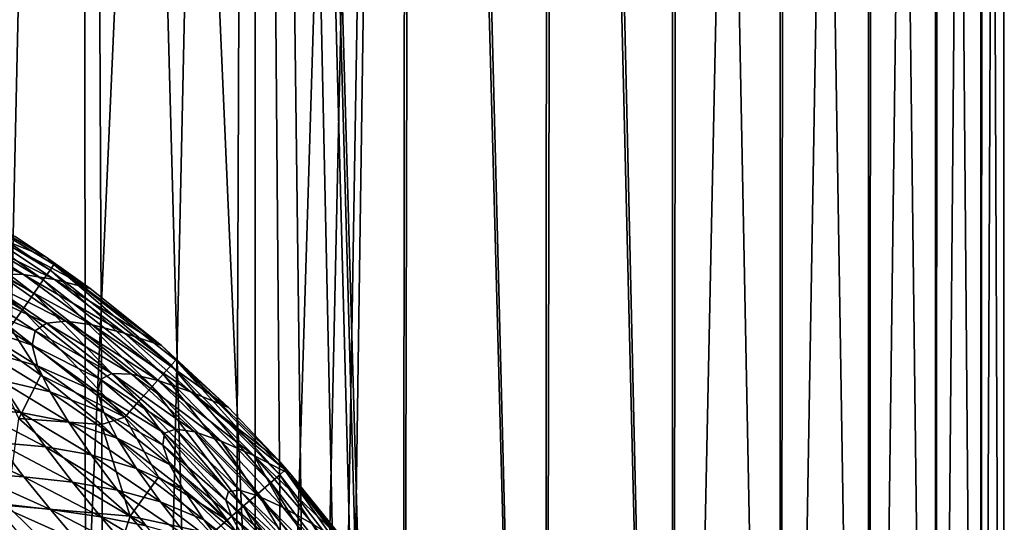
# Model space of a CAD drawing. Header units: metres. Extents: x -106 to 264, y -111 to 81.
# Tile 439 of 549: x 207.02 to 216.97, y 44.6 to 49.67. Entities that reach past the tile are written whole.
import ezdxf

# ---------------------------------------------------------------- set-up
doc = ezdxf.new("R2010")
doc.units = ezdxf.units.M
doc.layers.add('solid_20422013', color=7, linetype='CONTINUOUS')

msp = doc.modelspace()

# ---------------------------------------------------------------- linework, layer by layer
at = {"layer": 'solid_20422013'}
for points in [[(206.757568, 44.080833, -15.599208), (205.824722, 80.599998, -15.969536), (207.644333, 80.599998, -15.184137)], [(207.68718, 80.599998, 15.162481), (205.852295, 80.599998, 15.958956), (206.89357, 44.765621, 15.539585)], [(207.683701, 43.185963, -15.164458), (206.757568, 44.080833, -15.599208), (207.644333, 80.599998, -15.184137)], [(207.68718, 80.599998, 15.162481), (206.89357, 44.765621, 15.539585), (207.857193, 43.816547, 15.075293)], [(207.683701, 43.185963, -15.164458), (207.644333, 80.599998, -15.184137), (209.351608, 80.599998, -14.194724)], [(208.521774, 42.133526, -14.709839), (207.683701, 43.185963, -15.164458), (209.351608, 80.599998, -14.194724)], [(207.68718, 80.599998, 15.162481), (207.857193, 43.816547, 15.075293), (208.706512, 42.727901, 14.601252)], [(207.68718, 80.599998, 15.162481), (208.706512, 42.727901, 14.601252), (209.39856, 41.582764, 14.165705)], [(209.406982, 80.599998, 14.15769), (207.68718, 80.599998, 15.162481), (209.39856, 41.582764, 14.165705)], [(209.199478, 41.034443, -14.295792), (208.521774, 42.133526, -14.709839), (209.351608, 80.599998, -14.194724)], [(209.690262, 39.923302, -13.967779), (209.199478, 41.034443, -14.295792), (209.351608, 80.599998, -14.194724)], [(209.690262, 39.923302, -13.967779), (209.351608, 80.599998, -14.194724), (210.938843, 80.599998, -13.012347)], [(209.406982, 80.599998, 14.15769), (209.39856, 41.582764, 14.165705), (209.919586, 40.40395, 13.805857)], [(209.406982, 80.599998, 14.15769), (209.919586, 40.40395, 13.805857), (210.292465, 39.211498, 13.530157)], [(209.406982, 80.599998, 14.15769), (210.292465, 39.211498, 13.530157), (210.521744, 38.048401, 13.352639)], [(209.406982, 80.599998, 14.15769), (210.521744, 38.048401, 13.352639), (210.617859, 36.894539, 13.276338)], [(210.884857, 28.6, 13.058193), (209.406982, 80.599998, 14.15769), (210.617859, 36.894539, 13.276338)], [(210.884857, 28.6, 13.058193), (211.004013, 80.599998, 12.957083), (209.406982, 80.599998, 14.15769)], [(210.030731, 38.809837, -13.725323), (209.690262, 39.923302, -13.967779), (210.938843, 80.599998, -13.012347)], [(210.231873, 37.732426, -13.57604), (210.030731, 38.809837, -13.725323), (210.938843, 80.599998, -13.012347)], [(210.302292, 36.67207, -13.522672), (210.231873, 37.732426, -13.57604), (210.938843, 80.599998, -13.012347)], [(210.88501, 28.6, -13.058065), (210.302292, 36.67207, -13.522672), (210.938843, 80.599998, -13.012347)], [(210.884857, 28.6, 13.058193), (212.332138, 28.6, 11.699291), (211.004013, 80.599998, 12.957083)], [(212.332336, 28.6, -11.699088), (210.88501, 28.6, -13.058065), (210.938843, 80.599998, -13.012347)], [(212.332336, 28.6, -11.699088), (210.938843, 80.599998, -13.012347), (212.362701, 80.599998, -11.668878)], [(212.332138, 28.6, 11.699291), (212.431763, 80.599998, 11.595023), (211.004013, 80.599998, 12.957083)], [(212.332138, 28.6, 11.699291), (213.616867, 28.6, 10.176958), (212.431763, 80.599998, 11.595023)], [(213.617081, 28.6, -10.176676), (212.332336, 28.6, -11.699088), (212.362701, 80.599998, -11.668878)], [(213.617081, 28.6, -10.176676), (212.362701, 80.599998, -11.668878), (213.625641, 80.599998, -10.165876)], [(213.616867, 28.6, 10.176958), (213.693375, 80.599998, 10.073905), (212.431763, 80.599998, 11.595023)], [(213.616867, 28.6, 10.176958), (214.706955, 28.6, 8.524329), (213.693375, 80.599998, 10.073905)], [(213.617081, 28.6, -10.176676), (213.625641, 80.599998, -10.165876), (214.703796, 80.599998, -8.528988)], [(214.707153, 28.6, -8.523974), (213.617081, 28.6, -10.176676), (214.703796, 80.599998, -8.528988)], [(214.706955, 28.6, 8.524329), (214.764145, 80.599998, 8.424852), (213.693375, 80.599998, 10.073905)], [(214.707153, 28.6, -8.523974), (214.703796, 80.599998, -8.528988), (215.596176, 80.599998, -6.762979)], [(214.706955, 28.6, 8.524329), (215.603226, 28.6, 6.74699), (214.764145, 80.599998, 8.424852)], [(215.603409, 28.6, -6.74657), (214.707153, 28.6, -8.523974), (215.596176, 80.599998, -6.762979)], [(215.603226, 28.6, 6.74699), (215.643997, 80.599998, 6.651483), (214.764145, 80.599998, 8.424852)], [(215.603409, 28.6, -6.74657), (215.596176, 80.599998, -6.762979), (216.271927, 80.599998, -4.917704)], [(215.603226, 28.6, 6.74699), (216.280167, 28.6, 4.890793), (215.643997, 80.599998, 6.651483)], [(216.280319, 28.6, -4.890322), (215.603409, 28.6, -6.74657), (216.271927, 80.599998, -4.917704)], [(216.280167, 28.6, 4.890793), (216.306488, 80.599998, 4.802981), (215.643997, 80.599998, 6.651483)], [(216.280319, 28.6, -4.890322), (216.271927, 80.599998, -4.917704), (216.733643, 80.599998, -2.992233)], [(216.280167, 28.6, 4.890793), (216.740433, 28.6, 2.955278), (216.306488, 80.599998, 4.802981)], [(216.740524, 28.6, -2.95477), (216.280319, 28.6, -4.890322), (216.733643, 80.599998, -2.992233)], [(216.740433, 28.6, 2.955278), (216.75386, 80.599998, 2.878128), (216.306488, 80.599998, 4.802981)], [(216.740524, 28.6, -2.95477), (216.733643, 80.599998, -2.992233), (216.967316, 80.599998, -1.043987)], [(216.740433, 28.6, 2.955278), (216.969955, 28.6, 0.994871), (216.75386, 80.599998, 2.878128)], [(216.969986, 28.6, -0.994345), (216.740524, 28.6, -2.95477), (216.967316, 80.599998, -1.043987)], [(216.969955, 28.6, 0.994871), (216.973877, 80.599998, 0.930066), (216.75386, 80.599998, 2.878128)], [(216.969986, 28.6, -0.994345), (216.967316, 80.599998, -1.043987), (216.973877, 80.599998, 0.930066)], [(216.969955, 28.6, 0.994871), (216.969986, 28.6, -0.994345), (216.973877, 80.599998, 0.930066)], [(207.326157, 47.144341, 30.593143), (205.994064, 47.950932, 30.593143), (206.025955, 48.01115, 30.809233)], [(206.025955, 48.01115, 30.809233), (206.972473, 47.482845, 31.016777), (207.288193, 47.275043, 31.01726)], [(207.365128, 47.200253, 30.809235), (206.025955, 48.01115, 30.809233), (207.288193, 47.275043, 31.01726)], [(207.326157, 47.144341, 30.593143), (206.025955, 48.01115, 30.809233), (207.365128, 47.200253, 30.809235)], [(207.256836, 47.045319, 30.39028), (205.937302, 47.844212, 30.39028), (205.994064, 47.950932, 30.593143)], [(207.256836, 47.045319, 30.39028), (205.994064, 47.950932, 30.593143), (207.326157, 47.144341, 30.593143)], [(207.160751, 46.907852, 30.219297), (205.858612, 47.696098, 30.219297), (205.937302, 47.844212, 30.39028)], [(207.160751, 46.907852, 30.219297), (205.937302, 47.844212, 30.39028), (207.256836, 47.045319, 30.39028)], [(207.046021, 46.743465, 30.094543), (205.764679, 47.519005, 30.094543), (205.858612, 47.696098, 30.219297)], [(207.046021, 46.743465, 30.094543), (205.858612, 47.696098, 30.219297), (207.160751, 46.907852, 30.219297)], [(206.923126, 46.567432, 30.022247), (205.764679, 47.519005, 30.094543), (207.046021, 46.743465, 30.094543)], [(206.337143, 47.557182, 46.238617), (206.097595, 47.536469, 53.335205), (207.057388, 47.100159, 46.269222)], [(206.097595, 47.536469, 53.335205), (206.802048, 47.107639, 53.385345), (207.057388, 47.100159, 46.269222)], [(206.337143, 47.557182, 46.238617), (207.057388, 47.100159, 46.269222), (207.370789, 47.048962, 38.815411)], [(206.631393, 47.538136, 38.800907), (206.337143, 47.557182, 46.238617), (207.370789, 47.048962, 38.815411)], [(206.631393, 47.538136, 38.800907), (207.370789, 47.048962, 38.815411), (207.731857, 46.959873, 31.017981)], [(207.288193, 47.275043, 31.01726), (206.631393, 47.538136, 38.800907), (207.731857, 46.959873, 31.017981)], [(207.288193, 47.275043, 31.01726), (206.972473, 47.482845, 31.016777), (206.631393, 47.538136, 38.800907)], [(207.365128, 47.200253, 30.809235), (207.288193, 47.275043, 31.01726), (207.731857, 46.959873, 31.017981)], [(208.551361, 46.182243, 30.593145), (207.326157, 47.144341, 30.593143), (207.365128, 47.200253, 30.809235)], [(207.365128, 47.200253, 30.809235), (207.731857, 46.959873, 31.017981), (208.453964, 46.382198, 31.019079)], [(208.596878, 46.232948, 30.809235), (207.365128, 47.200253, 30.809235), (208.453964, 46.382198, 31.019079)], [(208.551361, 46.182243, 30.593145), (207.365128, 47.200253, 30.809235), (208.596878, 46.232948, 30.809235)], [(206.802048, 47.107639, 53.385345), (206.613403, 47.066212, 60.179764), (207.48671, 46.626686, 53.446281)], [(206.802048, 47.107639, 53.385345), (207.48671, 46.626686, 53.446281), (207.752304, 46.590569, 46.306984)], [(207.057388, 47.100159, 46.269222), (206.802048, 47.107639, 53.385345), (207.752304, 46.590569, 46.306984)], [(207.057388, 47.100159, 46.269222), (207.752304, 46.590569, 46.306984), (208.078323, 46.506855, 38.833488)], [(207.370789, 47.048962, 38.815411), (207.057388, 47.100159, 46.269222), (208.078323, 46.506855, 38.833488)], [(208.470383, 46.092499, 30.39028), (207.256836, 47.045319, 30.39028), (207.326157, 47.144341, 30.593143)], [(208.470383, 46.092499, 30.39028), (207.326157, 47.144341, 30.593143), (208.551361, 46.182243, 30.593145)], [(206.613403, 47.066212, 60.179764), (206.499908, 46.969788, 66.683052), (207.290939, 46.609032, 60.265659)], [(206.613403, 47.066212, 60.179764), (207.290939, 46.609032, 60.265659), (207.48671, 46.626686, 53.446281)], [(208.358139, 45.967892, 30.219299), (207.160751, 46.907852, 30.219297), (207.256836, 47.045319, 30.39028)], [(208.358139, 45.967892, 30.219299), (207.256836, 47.045319, 30.39028), (208.470383, 46.092499, 30.39028)], [(207.370789, 47.048962, 38.815411), (208.078323, 46.506855, 38.833488), (208.453964, 46.382198, 31.019079)], [(207.731857, 46.959873, 31.017981), (207.370789, 47.048962, 38.815411), (208.453964, 46.382198, 31.019079)], [(206.499908, 46.969788, 66.683052), (206.469376, 46.812748, 72.925591), (207.17424, 46.53067, 66.790092)], [(206.499908, 46.969788, 66.683052), (207.17424, 46.53067, 66.790092), (207.290939, 46.609032, 60.265659)], [(208.224091, 45.818832, 30.094543), (207.046021, 46.743465, 30.094543), (207.160751, 46.907852, 30.219297)], [(208.224091, 45.818832, 30.094543), (207.160751, 46.907852, 30.219297), (208.358139, 45.967892, 30.219299)], [(206.469376, 46.812748, 72.925591), (207.14502, 46.385284, 73.044266), (207.17424, 46.53067, 66.790092)], [(206.469376, 46.812748, 72.925591), (206.518738, 46.597965, 78.916595), (207.14502, 46.385284, 73.044266)], [(208.080521, 45.659222, 30.022247), (206.923126, 46.567432, 30.022247), (207.046021, 46.743465, 30.094543)], [(208.080521, 45.659222, 30.022247), (207.046021, 46.743465, 30.094543), (208.224091, 45.818832, 30.094543)], [(206.518738, 46.597965, 78.916595), (207.199814, 46.176289, 79.036942), (207.14502, 46.385284, 73.044266)], [(206.518738, 46.597965, 78.916595), (206.636337, 46.335072, 84.648453), (207.199814, 46.176289, 79.036942)], [(207.290939, 46.609032, 60.265659), (207.17424, 46.53067, 66.790092), (207.951904, 46.099613, 60.367538)], [(207.48671, 46.626686, 53.446281), (207.290939, 46.609032, 60.265659), (208.149734, 46.093502, 53.519306)], [(207.290939, 46.609032, 60.265659), (207.951904, 46.099613, 60.367538), (208.149734, 46.093502, 53.519306)], [(207.48671, 46.626686, 53.446281), (208.149734, 46.093502, 53.519306), (208.419357, 46.028992, 46.352676)], [(207.752304, 46.590569, 46.306984), (207.48671, 46.626686, 53.446281), (208.419357, 46.028992, 46.352676)], [(207.752304, 46.590569, 46.306984), (208.419357, 46.028992, 46.352676), (208.750656, 45.913235, 38.855316)], [(208.078323, 46.506855, 38.833488), (207.752304, 46.590569, 46.306984), (208.750656, 45.913235, 38.855316)], [(207.234253, 46.081074, 30), (206.591553, 46.536816, 30), (206.923126, 46.567432, 30.022247)], [(207.009613, 45.644932, 30), (206.591553, 46.536816, 30), (207.234253, 46.081074, 30)], [(207.234253, 46.081074, 30), (206.923126, 46.567432, 30.022247), (208.080521, 45.659222, 30.022247)], [(207.17424, 46.53067, 66.790092), (207.14502, 46.385284, 73.044266), (207.835754, 46.039585, 66.916306)], [(207.17424, 46.53067, 66.790092), (207.835754, 46.039585, 66.916306), (207.951904, 46.099613, 60.367538)], [(208.078323, 46.506855, 38.833488), (208.750656, 45.913235, 38.855316), (209.131744, 45.75436, 31.019728)], [(208.453964, 46.382198, 31.019079), (208.078323, 46.506855, 38.833488), (209.131744, 45.75436, 31.019728)], [(206.636337, 46.335072, 84.648453), (207.326172, 45.914433, 84.764885), (207.199814, 46.176289, 79.036942)], [(206.636337, 46.335072, 84.648453), (206.810257, 46.033882, 90.113083), (207.326172, 45.914433, 84.764885)], [(207.14502, 46.385284, 73.044266), (207.810211, 45.906452, 73.184265), (207.835754, 46.039585, 66.916306)], [(207.14502, 46.385284, 73.044266), (207.199814, 46.176289, 79.036942), (207.810211, 45.906452, 73.184265)], [(208.596878, 46.232948, 30.809235), (208.453964, 46.382198, 31.019079), (209.131744, 45.75436, 31.019728)], [(209.64975, 45.076473, 30.593145), (208.551361, 46.182243, 30.593145), (208.596878, 46.232948, 30.809235)], [(208.596878, 46.232948, 30.809235), (209.131744, 45.75436, 31.019728), (209.632401, 45.226177, 31.020058)], [(209.701202, 45.121143, 30.809237), (208.596878, 46.232948, 30.809235), (209.632401, 45.226177, 31.020058)], [(209.64975, 45.076473, 30.593145), (208.596878, 46.232948, 30.809235), (209.701202, 45.121143, 30.809237)], [(207.199814, 46.176289, 79.036942), (207.871353, 45.704247, 79.180031), (207.810211, 45.906452, 73.184265)], [(207.199814, 46.176289, 79.036942), (207.326172, 45.914433, 84.764885), (207.871353, 45.704247, 79.180031)], [(207.951904, 46.099613, 60.367538), (207.835754, 46.039585, 66.916306), (208.5952, 45.537342, 60.489895)], [(207.951904, 46.099613, 60.367538), (208.5952, 45.537342, 60.489895), (208.78949, 45.508064, 53.60807)], [(208.149734, 46.093502, 53.519306), (207.951904, 46.099613, 60.367538), (208.78949, 45.508064, 53.60807)], [(208.149734, 46.093502, 53.519306), (208.78949, 45.508064, 53.60807), (209.056229, 45.416176, 46.408958)], [(208.419357, 46.028992, 46.352676), (208.149734, 46.093502, 53.519306), (209.056229, 45.416176, 46.408958)], [(209.431335, 44.887829, 30.219299), (208.358139, 45.967892, 30.219299), (208.470383, 46.092499, 30.39028)], [(209.558212, 44.997513, 30.390282), (208.470383, 46.092499, 30.39028), (208.551361, 46.182243, 30.593145)], [(209.431335, 44.887829, 30.219299), (208.470383, 46.092499, 30.39028), (209.558212, 44.997513, 30.390282)], [(209.558212, 44.997513, 30.390282), (208.551361, 46.182243, 30.593145), (209.64975, 45.076473, 30.593145)], [(206.300873, 46.08699, 95.214981), (207.028625, 45.70422, 95.302406), (206.810257, 46.033882, 90.113083)], [(206.300873, 46.08699, 95.214981), (206.535263, 45.746994, 100.11779), (207.028625, 45.70422, 95.302406)], [(206.810257, 46.033882, 90.113083), (207.511459, 45.610653, 90.224564), (207.326172, 45.914433, 84.764885)], [(206.810257, 46.033882, 90.113083), (207.028625, 45.70422, 95.302406), (207.511459, 45.610653, 90.224564)], [(207.009613, 45.644932, 30), (207.234253, 46.081074, 30), (207.847, 45.584057, 30)], [(207.847, 45.584057, 30), (207.234253, 46.081074, 30), (208.080521, 45.659222, 30.022247)], [(207.835754, 46.039585, 66.916306), (207.810211, 45.906452, 73.184265), (208.483841, 45.495499, 67.066879)], [(207.835754, 46.039585, 66.916306), (208.483841, 45.495499, 67.066879), (208.5952, 45.537342, 60.489895)], [(208.419357, 46.028992, 46.352676), (209.056229, 45.416176, 46.408958), (209.38475, 45.269745, 38.882423)], [(208.750656, 45.913235, 38.855316), (208.419357, 46.028992, 46.352676), (209.38475, 45.269745, 38.882423)], [(207.326172, 45.914433, 84.764885), (208.006195, 45.444775, 84.905151), (207.871353, 45.704247, 79.180031)], [(207.326172, 45.914433, 84.764885), (207.511459, 45.610653, 90.224564), (208.006195, 45.444775, 84.905151)], [(207.810211, 45.906452, 73.184265), (208.464676, 45.375019, 73.351341), (208.483841, 45.495499, 67.066879)], [(207.810211, 45.906452, 73.184265), (207.871353, 45.704247, 79.180031), (208.464676, 45.375019, 73.351341)], [(209.2798, 44.756577, 30.094543), (208.224091, 45.818832, 30.094543), (208.358139, 45.967892, 30.219299)], [(209.2798, 44.756577, 30.094543), (208.358139, 45.967892, 30.219299), (209.431335, 44.887829, 30.219299)], [(208.750656, 45.913235, 38.855316), (209.38475, 45.269745, 38.882423), (209.764709, 45.075966, 31.020144)], [(209.632401, 45.226177, 31.020058), (208.750656, 45.913235, 38.855316), (209.764709, 45.075966, 31.020144)], [(209.632401, 45.226177, 31.020058), (209.131744, 45.75436, 31.019728), (208.750656, 45.913235, 38.855316)], [(209.117508, 44.616039, 30.022247), (208.080521, 45.659222, 30.022247), (208.224091, 45.818832, 30.094543)], [(209.117508, 44.616039, 30.022247), (208.224091, 45.818832, 30.094543), (209.2798, 44.756577, 30.094543)], [(206.535263, 45.746994, 100.11779), (207.28009, 45.356285, 100.208717), (207.028625, 45.70422, 95.302406)], [(206.535263, 45.746994, 100.11779), (206.79129, 45.40007, 104.723885), (207.28009, 45.356285, 100.208717)], [(207.028625, 45.70422, 95.302406), (207.743011, 45.275883, 95.412415), (207.511459, 45.610653, 90.224564)], [(207.028625, 45.70422, 95.302406), (207.28009, 45.356285, 100.208717), (207.743011, 45.275883, 95.412415)], [(207.871353, 45.704247, 79.180031), (208.533356, 45.18063, 79.352234), (208.464676, 45.375019, 73.351341)], [(207.871353, 45.704247, 79.180031), (208.006195, 45.444775, 84.905151), (208.533356, 45.18063, 79.352234)], [(206.89357, 44.765621, 15.539585), (207.009613, 45.644932, 30), (208.137222, 44.656212, 30)], [(208.137222, 44.656212, 30), (207.009613, 45.644932, 30), (207.847, 45.584057, 30)], [(207.511459, 45.610653, 90.224564), (208.201569, 45.140007, 90.361015), (208.006195, 45.444775, 84.905151)], [(207.511459, 45.610653, 90.224564), (207.743011, 45.275883, 95.412415), (208.201569, 45.140007, 90.361015)], [(208.420883, 45.051277, 30), (207.847, 45.584057, 30), (208.080521, 45.659222, 30.022247)], [(208.420883, 45.051277, 30), (208.080521, 45.659222, 30.022247), (209.117508, 44.616039, 30.022247)], [(208.137222, 44.656212, 30), (207.847, 45.584057, 30), (208.420883, 45.051277, 30)], [(208.483841, 45.495499, 67.066879), (208.464676, 45.375019, 73.351341), (209.102585, 44.818932, 72.268715)], [(208.5952, 45.537342, 60.489895), (208.483841, 45.495499, 67.066879), (209.129318, 44.907448, 66.126801)], [(208.483841, 45.495499, 67.066879), (209.102585, 44.818932, 72.268715), (209.129318, 44.907448, 66.126801)], [(208.5952, 45.537342, 60.489895), (209.129318, 44.907448, 66.126801), (209.241013, 44.919018, 59.69907)], [(208.78949, 45.508064, 53.60807), (208.5952, 45.537342, 60.489895), (209.241013, 44.919018, 59.69907)], [(208.78949, 45.508064, 53.60807), (209.241013, 44.919018, 59.69907), (209.42836, 44.861492, 52.980526)], [(209.056229, 45.416176, 46.408958), (208.78949, 45.508064, 53.60807), (209.42836, 44.861492, 52.980526)], [(206.255753, 45.419918, 108.938019), (207.059311, 45.056152, 109.025902), (206.79129, 45.40007, 104.723885)], [(206.255753, 45.419918, 108.938019), (206.504654, 45.096199, 112.907089), (207.059311, 45.056152, 109.025902)], [(206.79129, 45.40007, 104.723885), (207.554321, 45.000931, 104.824959), (207.28009, 45.356285, 100.208717)], [(206.79129, 45.40007, 104.723885), (207.059311, 45.056152, 109.025902), (207.554321, 45.000931, 104.824959)], [(208.006195, 45.444775, 84.905151), (208.676559, 44.925083, 85.076286), (208.533356, 45.18063, 79.352234)], [(208.006195, 45.444775, 84.905151), (208.201569, 45.140007, 90.361015), (208.676559, 44.925083, 85.076286)], [(209.056229, 45.416176, 46.408958), (209.42836, 44.861492, 52.980526), (209.68161, 44.743122, 45.966133)], [(209.38475, 45.269745, 38.882423), (209.056229, 45.416176, 46.408958), (209.68161, 44.743122, 45.966133)], [(207.28009, 45.356285, 100.208717), (208.008957, 44.921394, 100.323761), (207.743011, 45.275883, 95.412415)], [(207.28009, 45.356285, 100.208717), (207.554321, 45.000931, 104.824959), (208.008957, 44.921394, 100.323761)], [(208.464676, 45.375019, 73.351341), (209.159592, 44.655514, 78.132805), (209.102585, 44.818932, 72.268715)], [(208.464676, 45.375019, 73.351341), (208.533356, 45.18063, 79.352234), (209.159592, 44.655514, 78.132805)], [(207.743011, 45.275883, 95.412415), (208.444275, 44.801922, 95.548958), (208.201569, 45.140007, 90.361015)], [(207.743011, 45.275883, 95.412415), (208.008957, 44.921394, 100.323761), (208.444275, 44.801922, 95.548958)], [(209.38475, 45.269745, 38.882423), (209.68161, 44.743122, 45.966133), (209.990692, 44.571907, 38.648792)], [(209.38475, 45.269745, 38.882423), (209.990692, 44.571907, 38.648792), (210.345642, 44.355316, 31.020298)], [(209.764709, 45.075966, 31.020144), (209.38475, 45.269745, 38.882423), (210.345642, 44.355316, 31.020298)], [(209.701202, 45.121143, 30.809237), (209.632401, 45.226177, 31.020058), (209.764709, 45.075966, 31.020144)], [(206.504654, 45.096199, 112.907089), (207.329681, 44.725178, 113.016495), (207.059311, 45.056152, 109.025902)], [(206.504654, 45.096199, 112.907089), (206.748993, 44.791363, 116.555809), (207.329681, 44.725178, 113.016495)], [(208.201569, 45.140007, 90.361015), (208.880829, 44.621273, 90.530182), (208.676559, 44.925083, 85.076286)], [(208.201569, 45.140007, 90.361015), (208.444275, 44.801922, 95.548958), (208.880829, 44.621273, 90.530182)], [(208.533356, 45.18063, 79.352234), (209.28862, 44.42907, 83.730087), (209.159592, 44.655514, 78.132805)], [(208.533356, 45.18063, 79.352234), (208.676559, 44.925083, 85.076286), (209.28862, 44.42907, 83.730087)], [(210.603912, 43.846542, 30.593147), (209.64975, 45.076473, 30.593145), (209.701202, 45.121143, 30.809237)], [(209.701202, 45.121143, 30.809237), (210.345642, 44.355316, 31.020298), (210.61293, 43.985374, 31.020126)], [(209.701202, 45.121143, 30.809237), (209.764709, 45.075966, 31.020144), (210.345642, 44.355316, 31.020298)], [(210.660385, 43.884686, 30.809237), (209.701202, 45.121143, 30.809237), (210.61293, 43.985374, 31.020126)], [(210.603912, 43.846542, 30.593147), (209.701202, 45.121143, 30.809237), (210.660385, 43.884686, 30.809237)], [(207.059311, 45.056152, 109.025902), (207.84108, 44.649071, 109.144112), (207.554321, 45.000931, 104.824959)], [(207.059311, 45.056152, 109.025902), (207.329681, 44.725178, 113.016495), (207.84108, 44.649071, 109.144112)], [(207.554321, 45.000931, 104.824959), (208.298553, 44.558994, 104.952148), (208.008957, 44.921394, 100.323761)], [(207.554321, 45.000931, 104.824959), (207.84108, 44.649071, 109.144112), (208.298553, 44.558994, 104.952148)], [(208.137222, 44.656212, 30), (208.420883, 45.051277, 30), (208.957092, 44.479084, 30)], [(208.957092, 44.479084, 30), (208.420883, 45.051277, 30), (209.117508, 44.616039, 30.022247)], [(210.364319, 43.685665, 30.219299), (209.431335, 44.887829, 30.219299), (209.558212, 44.997513, 30.390282)], [(210.50351, 43.779224, 30.390282), (209.558212, 44.997513, 30.390282), (209.64975, 45.076473, 30.593145)], [(210.364319, 43.685665, 30.219299), (209.558212, 44.997513, 30.390282), (210.50351, 43.779224, 30.390282)], [(210.50351, 43.779224, 30.390282), (209.64975, 45.076473, 30.593145), (210.603912, 43.846542, 30.593147)], [(208.008957, 44.921394, 100.323761), (208.722153, 44.44278, 100.467285), (208.444275, 44.801922, 95.548958)], [(208.008957, 44.921394, 100.323761), (208.298553, 44.558994, 104.952148), (208.722153, 44.44278, 100.467285)], [(208.676559, 44.925083, 85.076286), (209.477554, 44.151875, 89.071671), (209.28862, 44.42907, 83.730087)], [(208.676559, 44.925083, 85.076286), (208.880829, 44.621273, 90.530182), (209.477554, 44.151875, 89.071671)], [(209.129318, 44.907448, 66.126801), (209.102585, 44.818932, 72.268715), (209.746811, 44.251793, 66.365242)], [(209.241013, 44.919018, 59.69907), (209.129318, 44.907448, 66.126801), (209.844543, 44.247429, 59.894241)], [(209.129318, 44.907448, 66.126801), (209.746811, 44.251793, 66.365242), (209.844543, 44.247429, 59.894241)], [(209.241013, 44.919018, 59.69907), (209.844543, 44.247429, 59.894241), (210.016434, 44.170765, 53.125702)], [(209.42836, 44.861492, 52.980526), (209.241013, 44.919018, 59.69907), (210.016434, 44.170765, 53.125702)], [(208.444275, 44.801922, 95.548958), (209.132736, 44.282101, 95.720459), (208.880829, 44.621273, 90.530182)], [(208.444275, 44.801922, 95.548958), (208.722153, 44.44278, 100.467285), (209.132736, 44.282101, 95.720459)], [(209.102585, 44.818932, 72.268715), (209.732666, 44.17564, 72.537193), (209.746811, 44.251793, 66.365242)], [(209.102585, 44.818932, 72.268715), (209.159592, 44.655514, 78.132805), (209.732666, 44.17564, 72.537193)], [(210.198059, 43.573654, 30.094543), (209.2798, 44.756577, 30.094543), (209.431335, 44.887829, 30.219299)], [(209.42836, 44.861492, 52.980526), (210.016434, 44.170765, 53.125702), (210.252441, 44.030598, 46.061092)], [(209.68161, 44.743122, 45.966133), (209.42836, 44.861492, 52.980526), (210.252441, 44.030598, 46.061092)], [(210.198059, 43.573654, 30.094543), (209.431335, 44.887829, 30.219299), (210.364319, 43.685665, 30.219299)], [(206.748993, 44.791363, 116.555809), (207.595016, 44.415218, 116.693794), (207.329681, 44.725178, 113.016495)], [(206.748993, 44.791363, 116.555809), (206.990036, 44.505447, 119.909134), (207.595016, 44.415218, 116.693794)], [(207.857193, 43.816547, 15.075293), (206.89357, 44.765621, 15.539585), (208.137222, 44.656212, 30)], [(207.329681, 44.725178, 113.016495), (208.130112, 44.311619, 113.15918), (207.84108, 44.649071, 109.144112)], [(207.329681, 44.725178, 113.016495), (207.595016, 44.415218, 116.693794), (208.130112, 44.311619, 113.15918)], [(210.019989, 43.453728, 30.022247), (209.117508, 44.616039, 30.022247), (209.2798, 44.756577, 30.094543)], [(210.019989, 43.453728, 30.022247), (209.2798, 44.756577, 30.094543), (210.198059, 43.573654, 30.094543)], [(209.68161, 44.743122, 45.966133), (210.252441, 44.030598, 46.061092), (210.542175, 43.835629, 38.6954)], [(209.990692, 44.571907, 38.648792), (209.68161, 44.743122, 45.966133), (210.542175, 43.835629, 38.6954)], [(207.84108, 44.649071, 109.144112), (208.601151, 44.200527, 109.290977), (208.298553, 44.558994, 104.952148)], [(207.84108, 44.649071, 109.144112), (208.130112, 44.311619, 113.15918), (208.601151, 44.200527, 109.290977)], [(207.857193, 43.816547, 15.075293), (208.137222, 44.656212, 30), (209.120667, 43.533726, 30)], [(209.120667, 43.533726, 30), (208.137222, 44.656212, 30), (208.957092, 44.479084, 30)], [(208.880829, 44.621273, 90.530182), (209.714264, 43.836227, 94.168686), (209.477554, 44.151875, 89.071671)], [(208.880829, 44.621273, 90.530182), (209.132736, 44.282101, 95.720459), (209.714264, 43.836227, 94.168686)], [(208.957092, 44.479084, 30), (209.117508, 44.616039, 30.022247), (210.019989, 43.453728, 30.022247)], [(209.159592, 44.655514, 78.132805), (209.800385, 44.021755, 78.418076), (209.732666, 44.17564, 72.537193)], [(209.159592, 44.655514, 78.132805), (209.28862, 44.42907, 83.730087), (209.800385, 44.021755, 78.418076)]]:
    msp.add_3dface(points, dxfattribs=at)

doc.saveas('drawing.dxf')
